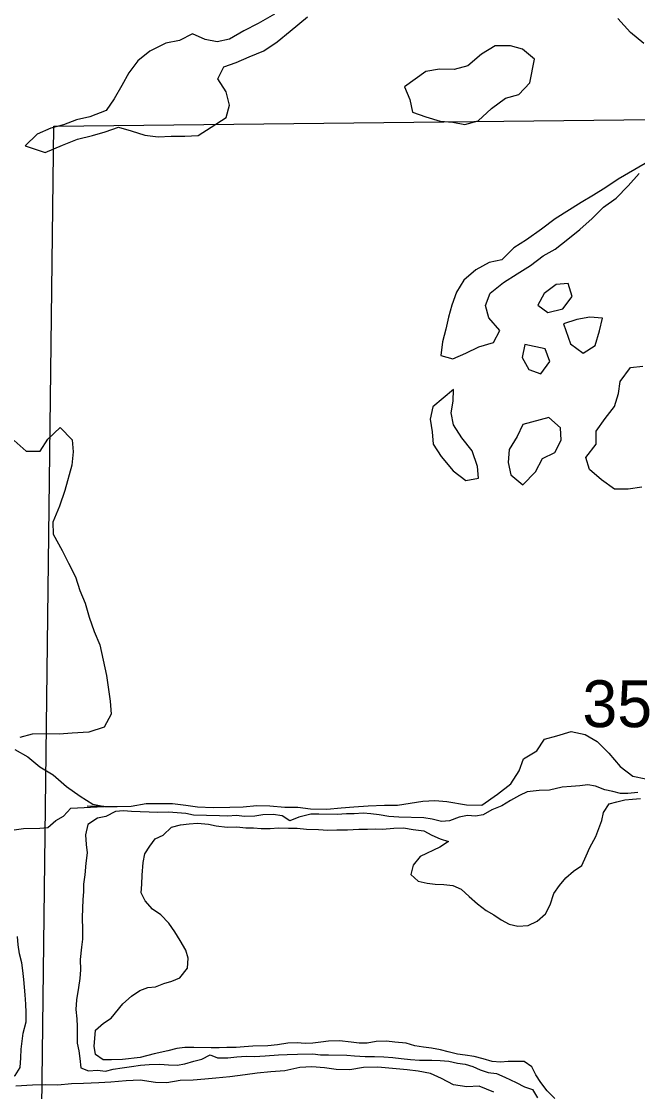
# Model space of a CAD drawing. Extents: x 0 to 34, y 0 to 22.
# Drawn here: x 2.267 to 2.5423, y 15.5055 to 15.9834 of the extents above; entities that cross this region are included whole.
import ezdxf

# ---------------------------------------------------------------- set-up
doc = ezdxf.new("R2010")
doc.units = 0
for name, color, linetype in [('GM_X_Corporation', 7, 'Continuous'), ('GM_X_Major_Lake', 7, 'Continuous'), ('GM_X_Minor_River', 7, 'Continuous'), ('GM_X_Section_Text', 7, 'Continuous')]:
    doc.layers.add(name, color=color, linetype=linetype)

msp = doc.modelspace()

# ---------------------------------------------------------------- linework, layer by layer
at = {"layer": 'GM_X_Corporation'}
msp.add_lwpolyline([(2.28152, 15.93664), (2.79079, 15.94235), (2.78571, 15.43693), (2.76751, 15.43626), (2.27529, 15.42554)], close=True, dxfattribs=at)
at = {"layer": 'GM_X_Major_Lake'}
for points in [[(2.38012, 15.98664), (2.37278, 15.98248), (2.36643, 15.97925), (2.36005, 15.97544), (2.35451, 15.97427), (2.34904, 15.97538), (2.34341, 15.97782), (2.33764, 15.97495), (2.33153, 15.97379), (2.3244, 15.9702), (2.31896, 15.9658), (2.31501, 15.9604), (2.31181, 15.9548), (2.30841, 15.94881), (2.30485, 15.9436), (2.29755, 15.94077), (2.29163, 15.93942), (2.28587, 15.9373), (2.28013, 15.93576), (2.27398, 15.93309), (2.26871, 15.92792)], [(2.27764, 15.92488), (2.28542, 15.9282), (2.29214, 15.93085), (2.29884, 15.93256), (2.30439, 15.93411), (2.31033, 15.93622), (2.31598, 15.93454), (2.32219, 15.93265), (2.32806, 15.93191), (2.33395, 15.93212), (2.34002, 15.93213), (2.34592, 15.93253), (2.35172, 15.93617), (2.35849, 15.94053), (2.35997, 15.946), (2.35843, 15.95193), (2.3548, 15.95773), (2.35742, 15.96317), (2.36298, 15.9651), (2.36875, 15.96759), (2.37528, 15.97025), (2.38128, 15.97426), (2.38711, 15.97903), (2.39489, 15.98546)], [(2.5451, 15.97352), (2.53916, 15.97845), (2.53346, 15.98469)], [(2.44054, 15.94861), (2.44171, 15.94288), (2.44772, 15.94081), (2.45412, 15.93891), (2.4598, 15.93837), (2.46509, 15.93746), (2.47102, 15.93899), (2.47707, 15.94452), (2.48327, 15.94909), (2.48921, 15.95082), (2.4941, 15.956), (2.4963, 15.96657), (2.49092, 15.9711), (2.48546, 15.97259), (2.47863, 15.97259), (2.47263, 15.96878), (2.46641, 15.96364), (2.46029, 15.96191), (2.45384, 15.9621), (2.44773, 15.96113), (2.43811, 15.95425)], [(2.43811, 15.95425), (2.44054, 15.94861)], [(2.26871, 15.92792), (2.27764, 15.92488)], [(2.54568, 15.92002), (2.53369, 15.91306), (2.52808, 15.90923), (2.52266, 15.90578), (2.51707, 15.90252), (2.50547, 15.89525), (2.49945, 15.89068), (2.49267, 15.88593), (2.48706, 15.8823), (2.48159, 15.87694), (2.47605, 15.87577), (2.47008, 15.87253), (2.46463, 15.86793), (2.46144, 15.86252), (2.45937, 15.85669), (2.4579, 15.85141), (2.4566, 15.84594), (2.45511, 15.84028), (2.45437, 15.83422), (2.45983, 15.83273), (2.4656, 15.83523), (2.47138, 15.8381), (2.47788, 15.84), (2.4807, 15.84543), (2.47592, 15.85108), (2.47437, 15.85663), (2.47643, 15.86208), (2.48245, 15.86685), (2.48844, 15.87067), (2.49443, 15.87448), (2.50006, 15.87869), (2.50546, 15.88177), (2.51109, 15.88616), (2.51654, 15.89057), (2.52199, 15.89535), (2.52707, 15.90052), (2.53269, 15.90454), (2.53816, 15.91008), (2.54306, 15.91545)], [(2.50888, 15.85507), (2.51302, 15.86065), (2.51129, 15.8664), (2.50596, 15.86598), (2.50053, 15.86196), (2.49773, 15.85672), (2.50227, 15.85344)], [(2.50227, 15.85344), (2.50888, 15.85507)], [(2.518, 15.83523), (2.52341, 15.83869), (2.52531, 15.84528), (2.52661, 15.85095), (2.52092, 15.8513), (2.5152, 15.85032), (2.50926, 15.84841), (2.51235, 15.83942)], [(2.49186, 15.8391), (2.49079, 15.83336), (2.49368, 15.82796), (2.49913, 15.82609), (2.50308, 15.83149), (2.50097, 15.83725)], [(2.50097, 15.83725), (2.49186, 15.8391)], [(2.51235, 15.83942), (2.518, 15.83523)], [(2.5442, 15.77539), (2.5381, 15.77462), (2.53203, 15.77461), (2.52626, 15.77876), (2.52088, 15.78329), (2.51914, 15.78866), (2.52386, 15.7946), (2.52384, 15.80049), (2.5278, 15.80608), (2.53194, 15.81147), (2.53381, 15.8173), (2.53453, 15.8226), (2.53908, 15.82893), (2.5446, 15.82953)], [(2.45087, 15.81133), (2.44957, 15.80586), (2.45055, 15.80013), (2.45096, 15.79461), (2.4546, 15.78919), (2.45993, 15.78276), (2.4655, 15.77842), (2.47122, 15.7794), (2.4708, 15.78473), (2.46834, 15.79164), (2.46376, 15.79747), (2.46013, 15.80328), (2.45895, 15.80863), (2.45986, 15.81392), (2.46001, 15.81901)], [(2.46001, 15.81901), (2.45087, 15.81133)], [(2.49111, 15.80337), (2.48846, 15.79809), (2.48488, 15.7923), (2.48452, 15.78643), (2.48569, 15.78088), (2.49107, 15.77655), (2.49674, 15.78227), (2.49976, 15.78827), (2.50534, 15.79095), (2.50816, 15.79638), (2.50793, 15.8019), (2.50267, 15.80652)], [(2.50267, 15.80652), (2.49111, 15.80337)], [(2.26382, 15.79621), (2.26919, 15.7915), (2.27545, 15.7915), (2.27884, 15.79692), (2.2843, 15.80208), (2.28965, 15.7966), (2.29007, 15.79127), (2.28951, 15.78521), (2.28634, 15.7739), (2.28406, 15.76694), (2.28101, 15.7598), (2.28123, 15.75448), (2.2852, 15.74714), (2.28808, 15.74155), (2.29113, 15.73538), (2.29305, 15.72925), (2.29554, 15.72367), (2.29726, 15.71735), (2.29955, 15.71101), (2.30204, 15.70505), (2.30506, 15.69128), (2.30664, 15.67984), (2.30704, 15.67413), (2.30403, 15.66833), (2.29713, 15.66605), (2.28971, 15.66551), (2.28382, 15.66511), (2.27812, 15.66527), (2.27185, 15.66507), (2.26631, 15.66371)], [(2.37802, 15.63313), (2.38464, 15.63256), (2.39053, 15.63258), (2.39621, 15.63185), (2.40341, 15.63164), (2.40989, 15.63221), (2.41559, 15.63262), (2.42187, 15.6332), (2.42928, 15.63337), (2.43498, 15.63339), (2.4407, 15.63437), (2.44642, 15.63515), (2.45175, 15.63557), (2.45705, 15.63504), (2.46593, 15.63364), (2.47276, 15.63344), (2.47973, 15.63837), (2.48575, 15.64295), (2.48933, 15.64873), (2.49139, 15.65418), (2.49737, 15.65762), (2.50074, 15.66284), (2.50629, 15.66439), (2.51261, 15.6663), (2.51884, 15.66498), (2.52426, 15.66179), (2.52943, 15.6567), (2.53457, 15.65066), (2.54014, 15.64632), (2.546, 15.6452)], [(2.26407, 15.65827), (2.26986, 15.65506), (2.27524, 15.65054), (2.28121, 15.64695), (2.28714, 15.64183), (2.29328, 15.63748), (2.29887, 15.6339), (2.30416, 15.63279), (2.30985, 15.63282), (2.31612, 15.63302), (2.3228, 15.63416), (2.3285, 15.63418), (2.33457, 15.6342), (2.34044, 15.63346), (2.34573, 15.63273), (2.35275, 15.63234), (2.36015, 15.63251), (2.36605, 15.63272), (2.37214, 15.6333), (2.37802, 15.63313)]]:
    msp.add_lwpolyline(points, dxfattribs=at)
at = {"layer": 'GM_X_Minor_River'}
for points in [[(2.5424, 15.63903), (2.53802, 15.63859), (2.53461, 15.63869), (2.53122, 15.63955), (2.52763, 15.64022), (2.5235, 15.64186), (2.5201, 15.64253), (2.51648, 15.64206), (2.51268, 15.64179), (2.50868, 15.64153), (2.50295, 15.64017), (2.49838, 15.63992), (2.49305, 15.63932), (2.48959, 15.63771), (2.48554, 15.63554), (2.48167, 15.63318), (2.47726, 15.63141), (2.47339, 15.62905), (2.46996, 15.62858), (2.46636, 15.62888), (2.46254, 15.62804), (2.45832, 15.62645), (2.45471, 15.62617), (2.45056, 15.62724), (2.44678, 15.62773), (2.43559, 15.62805), (2.43123, 15.62837), (2.42688, 15.62907), (2.4231, 15.62955), (2.41969, 15.62984), (2.4157, 15.62958), (2.41228, 15.62949), (2.40809, 15.62923), (2.39994, 15.62946), (2.39632, 15.62938), (2.39097, 15.62801), (2.38694, 15.62642), (2.38358, 15.6286), (2.37943, 15.62929), (2.37486, 15.62904), (2.37124, 15.62858), (2.36687, 15.62833), (2.3629, 15.62882), (2.35928, 15.62854), (2.35549, 15.62865), (2.34392, 15.62899), (2.34052, 15.62966), (2.33654, 15.62996), (2.33275, 15.63026), (2.328, 15.63021), (2.31624, 15.63055), (2.31264, 15.63084), (2.30903, 15.63056), (2.30479, 15.62841), (2.30097, 15.62757), (2.29672, 15.62484), (2.29563, 15.62012), (2.29589, 15.61593), (2.29635, 15.61212), (2.29585, 15.60757), (2.29531, 15.60227), (2.29482, 15.5981), (2.29472, 15.59469), (2.29443, 15.59128), (2.29421, 15.5833), (2.29424, 15.57779), (2.29431, 15.57361), (2.29383, 15.57002), (2.29329, 15.56452), (2.29335, 15.55996), (2.29305, 15.55598), (2.29255, 15.552), (2.29164, 15.54652), (2.29132, 15.54216), (2.29177, 15.53796), (2.29187, 15.53454), (2.29195, 15.53074), (2.29185, 15.52713), (2.2927, 15.52369), (2.29317, 15.52026), (2.29362, 15.51606), (2.297, 15.51483)], [(2.2638, 15.62237), (2.268, 15.62301), (2.27522, 15.62318), (2.27883, 15.62345), (2.28234, 15.62658), (2.28581, 15.62857), (2.28914, 15.63209), (2.30388, 15.63285), (2.29638, 15.63302)], [(2.49748, 15.58162), (2.50118, 15.58493), (2.50319, 15.58887), (2.50486, 15.59395), (2.50743, 15.59748), (2.51018, 15.60101), (2.51369, 15.60395), (2.51736, 15.60651), (2.51939, 15.61082), (2.52101, 15.61457), (2.52362, 15.61944), (2.52505, 15.623), (2.52629, 15.62658), (2.52715, 15.63016), (2.52954, 15.63408), (2.53298, 15.63494), (2.53661, 15.63578), (2.54004, 15.63606), (2.54365, 15.63634)], [(2.39379, 15.52704), (2.39019, 15.52734), (2.38601, 15.52708), (2.38143, 15.52645), (2.37705, 15.52601), (2.3704, 15.52582), (2.3666, 15.52555), (2.36299, 15.52527), (2.35881, 15.5252), (2.35539, 15.52511), (2.35178, 15.52503), (2.344, 15.52525), (2.34001, 15.52518), (2.33639, 15.52471), (2.33238, 15.52369), (2.32626, 15.52234), (2.32014, 15.52081), (2.31214, 15.5199), (2.3072, 15.51966), (2.3036, 15.51977), (2.30006, 15.52215), (2.29959, 15.52577), (2.29988, 15.52918), (2.30018, 15.53297), (2.30368, 15.5361), (2.30716, 15.53828), (2.31228, 15.54478), (2.31617, 15.54809), (2.31985, 15.55064), (2.3235, 15.55206), (2.32693, 15.55234), (2.33057, 15.55376), (2.33421, 15.55479), (2.33786, 15.55639), (2.34121, 15.56067), (2.34153, 15.56503), (2.34049, 15.56867), (2.33795, 15.57292), (2.3356, 15.57679), (2.33286, 15.58067), (2.32936, 15.58438), (2.32563, 15.58696), (2.32232, 15.59066), (2.32053, 15.59432), (2.32082, 15.59811), (2.32094, 15.6021), (2.32148, 15.60779), (2.32216, 15.61175), (2.32435, 15.61511), (2.32672, 15.61846), (2.33037, 15.62007), (2.33408, 15.62357), (2.3381, 15.6246), (2.34191, 15.62506), (2.34571, 15.62533), (2.35064, 15.62499), (2.35403, 15.62414), (2.35895, 15.62361), (2.36332, 15.62368), (2.3673, 15.62337), (2.37071, 15.62328), (2.37412, 15.62299), (2.37811, 15.62306), (2.38191, 15.62333), (2.38628, 15.62321), (2.39026, 15.62309), (2.39443, 15.62278), (2.39974, 15.62263), (2.40391, 15.62232), (2.4079, 15.62239), (2.41264, 15.62245), (2.41778, 15.62268), (2.42158, 15.62276), (2.425, 15.62285), (2.42841, 15.62275), (2.43336, 15.62318), (2.43773, 15.62324), (2.44207, 15.62255), (2.4468, 15.62203), (2.45036, 15.62003), (2.45411, 15.6184), (2.45787, 15.61715), (2.454, 15.6146), (2.44515, 15.61049), (2.442, 15.60659), (2.44093, 15.60244), (2.44427, 15.59949), (2.44823, 15.59862), (2.45182, 15.59814), (2.4558, 15.59802), (2.45978, 15.59753), (2.46353, 15.5959), (2.46704, 15.59257), (2.47075, 15.58942), (2.47465, 15.58646), (2.47801, 15.58446), (2.48136, 15.58228), (2.48491, 15.58027), (2.48888, 15.5794), (2.49344, 15.57965), (2.49748, 15.58162)], [(2.26371, 15.51257), (2.26429, 15.51273), (2.26648, 15.51628), (2.26679, 15.52064), (2.2669, 15.52443), (2.26786, 15.53162), (2.26915, 15.53672), (2.26908, 15.5409), (2.26899, 15.54451), (2.26873, 15.5487), (2.26816, 15.55555), (2.26771, 15.55956), (2.26724, 15.56299), (2.26621, 15.56701), (2.26557, 15.57102), (2.2653, 15.57483)], [(2.50529, 15.50236), (2.50197, 15.50588), (2.49904, 15.50957), (2.49686, 15.51305), (2.49506, 15.51653), (2.49171, 15.5189), (2.48811, 15.519), (2.4845, 15.51892), (2.48107, 15.51864), (2.47728, 15.51894), (2.47333, 15.52019), (2.46937, 15.52126), (2.46521, 15.52175), (2.46181, 15.52223), (2.45766, 15.5233), (2.45427, 15.52416), (2.4503, 15.52485), (2.44671, 15.52533), (2.44274, 15.52601), (2.43897, 15.52707), (2.43386, 15.5276), (2.43008, 15.52809), (2.42552, 15.52784), (2.42151, 15.5272), (2.4179, 15.52711), (2.41431, 15.52759), (2.4092, 15.52812), (2.40426, 15.52807), (2.40083, 15.5276), (2.39721, 15.52714), (2.39379, 15.52704)], [(2.297, 15.51483), (2.301, 15.51509), (2.30459, 15.51461), (2.30803, 15.51546), (2.31204, 15.5161), (2.31623, 15.51674), (2.32023, 15.51739), (2.32404, 15.51766), (2.32879, 15.51771), (2.33277, 15.5174), (2.33656, 15.5173), (2.34, 15.51796), (2.34402, 15.51917), (2.34765, 15.52002), (2.35131, 15.522), (2.35469, 15.52057), (2.35925, 15.52063), (2.36325, 15.52109), (2.36743, 15.52134), (2.37122, 15.52123), (2.37598, 15.52148), (2.38187, 15.52188), (2.38568, 15.52215), (2.39043, 15.5222), (2.39727, 15.52238), (2.40067, 15.52191), (2.40428, 15.52199), (2.41243, 15.52176), (2.41584, 15.52147), (2.42058, 15.52114), (2.42476, 15.52121), (2.42893, 15.52109), (2.43291, 15.52079), (2.43669, 15.5203), (2.44086, 15.5198), (2.44483, 15.51949), (2.45034, 15.51952), (2.45413, 15.51941), (2.45792, 15.51912), (2.46188, 15.51824), (2.46529, 15.51776), (2.46868, 15.51671), (2.47205, 15.51529), (2.47562, 15.51405), (2.47922, 15.51356), (2.48297, 15.51193), (2.48802, 15.50951), (2.49177, 15.50769), (2.49534, 15.50645), (2.49752, 15.50278)], [(2.47803, 15.50524), (2.47146, 15.5079), (2.46595, 15.50768), (2.46009, 15.5086), (2.45467, 15.51142), (2.44979, 15.51365), (2.44431, 15.51457), (2.4394, 15.51528), (2.43447, 15.51561), (2.42633, 15.51642), (2.41987, 15.51622), (2.41377, 15.51526), (2.4077, 15.51543), (2.4024, 15.51616), (2.39672, 15.51651), (2.3914, 15.51628), (2.38471, 15.51477), (2.37843, 15.51438), (2.37234, 15.51379), (2.367, 15.513), (2.36014, 15.51206), (2.35386, 15.51148), (2.34891, 15.51105), (2.34377, 15.51063), (2.33788, 15.51042), (2.33197, 15.50945), (2.32685, 15.5096), (2.32004, 15.51055), (2.31377, 15.51035), (2.30692, 15.50979), (2.30159, 15.50937), (2.29475, 15.50919), (2.28943, 15.50896), (2.28334, 15.50838), (2.27784, 15.50854), (2.27195, 15.50833), (2.26453, 15.50797)]]:
    msp.add_lwpolyline(points, dxfattribs=at)

# ---------------------------------------------------------------- texts
at = {"layer": 'GM_X_Section_Text'}
msp.add_text('35', height=0.020928, rotation=0, dxfattribs=at).set_placement((2.51767, 15.66826))

doc.saveas('drawing.dxf')
